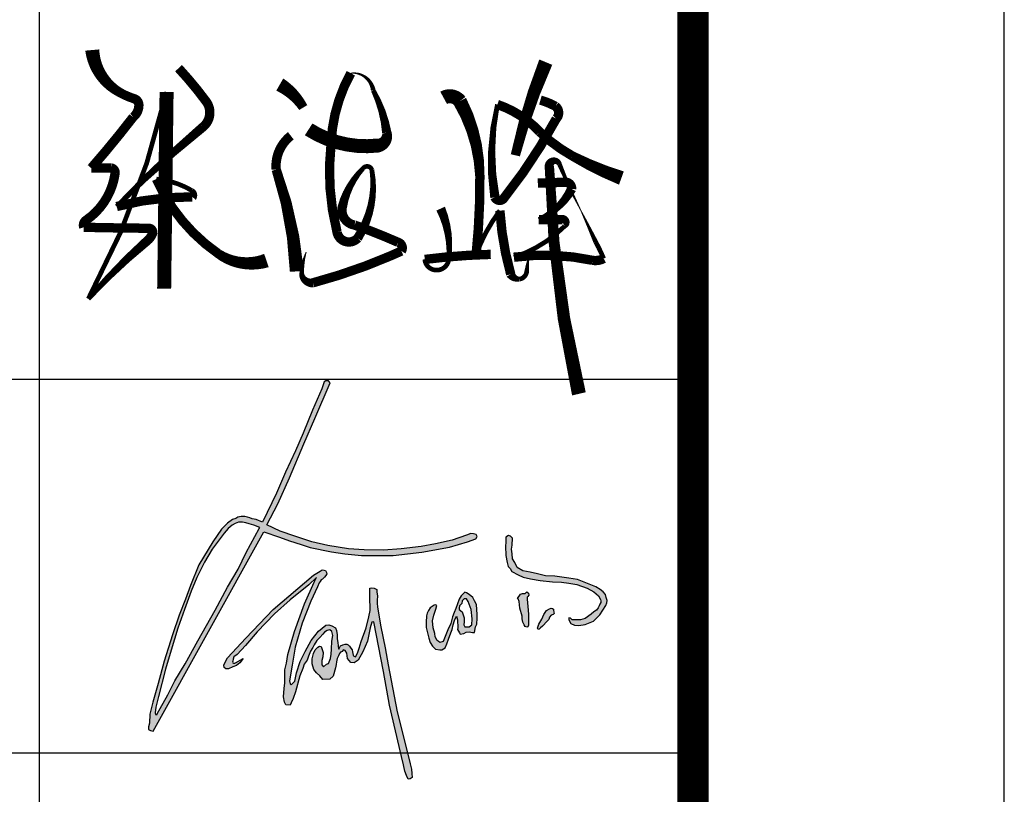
# Model space of a CAD drawing. Extents: x 1779708 to 7299578, y -1121471 to 88434.
# Tile 895 of 1056: x 6684492 to 6686073, y -962917 to -961673. Entities that reach past the tile are written whole.
import ezdxf

# ---------------------------------------------------------------- set-up
doc = ezdxf.new("R2010")
doc.units = 0
doc.header["$LTSCALE"] = 1000
doc.header["$MEASUREMENT"] = 0
for name, color, linetype in [('PUB_TEXT', 7, 'CONTINUOUS'), ('PUB_TITLE', 4, 'CONTINUOUS'), ('WINDOW', 2, 'CONTINUOUS'), ('可见线', 6, 'CONTINUOUS'), ('电子签', 2, 'CONTINUOUS')]:
    doc.layers.add(name, color=color, linetype=linetype)

# ---------------------------------------------------------------- blocks, each defined once
blk = doc.blocks.new('A$C2DEF362E')
at = {"layer": 'PUB_TEXT'}
h = blk.add_hatch(color=256, dxfattribs=at)
h.dxf.hatch_style = 1
h.paths.add_polyline_path([(32593, 42092), (34565, 41342), (36866, 40638), (38650, 40028), (42928, 39185), (45558, 38763), (48891, 38435), (55190, 38435), (60871, 39091), (66370, 40126), (69985, 41158), (71629, 41768), (71905, 42256), (71702, 42623), (71188, 42751), (70655, 42843), (69754, 42494), (66925, 41537), (63588, 40800), (60744, 40266), (56780, 39805), (53272, 39547), (49382, 39602), (46318, 39787), (42185, 40415), (38996, 41170), (35600, 42297), (32724, 43291), (30088, 44544), (32222, 48729), (34582, 53924), (37415, 60628), (39633, 65720), (42653, 72804), (42334, 73188), (41802, 73188), (41448, 72952), (40976, 71566), (39116, 67318), (37253, 62794), (35747, 59284), (33767, 55027), (31966, 50868), (29187, 45103), (27944, 45602), (27147, 45779), (26667, 45971), (26228, 46110), (25661, 46202), (24980, 46191), (24286, 46064), (23893, 45844), (23211, 45613), (22241, 44872), (21028, 43690), (19283, 41178), (16550, 36576), (14890, 32519), (13851, 29782), (12635, 26613), (11300, 22693), (9669, 17443), (8424, 12995), (7386, 9284), (6764, 6885), (6734, 5109), (6497, 4398), (6497, 3894), (6912, 3687), (7456, 3530), (29463, 43175)])
h.paths.add_polyline_path([(28653, 44045), (28534, 43853), (25969, 39056), (24328, 35741), (22210, 32136), (19763, 27564), (16353, 21497), (13798, 16947), (11782, 13532), (10347, 10757), (8274, 6976), (8234, 6835), (8097, 6835), (7918, 6851), (7859, 7179), (7967, 8323), (8535, 10443), (9880, 15858), (11045, 19619), (12362, 23988), (13707, 27720), (15024, 31345), (16160, 34092), (17683, 37107), (19177, 39704), (21563, 42890), (22347, 43803), (23149, 44455), (23728, 44810), (24418, 45071), (25220, 45052), (25911, 44922), (26564, 44754), (27478, 44493)], flags=16)
h.paths.add_polyline_path([(41155, 33779), (41545, 34169), (41769, 34464), (41970, 34842), (41899, 35078), (41816, 35349), (41734, 35503), (41450, 35550), (41072, 35585), (40670, 35373), (39337, 34574), (31294, 27701), (25884, 22056), (22244, 18083), (21773, 17235), (21478, 16635), (21549, 16223), (21890, 15906), (22420, 15953), (23316, 16306), (24046, 16612), (24694, 17118), (25365, 17953), (23810, 17129), (23702, 17058), (23458, 17058), (23306, 17149), (23245, 17240), (23306, 17453), (23367, 17819), (23519, 18337), (24129, 18793), (25805, 20590), (28152, 23301), (31571, 26871), (34711, 29612), (38399, 32657), (39953, 34058), (39496, 33145), (37515, 28845), (35564, 23324), (34225, 18779), (33981, 17073), (33646, 15703), (33646, 14272), (33646, 13145), (33524, 11988), (33371, 10343), (33554, 9277), (33859, 8760), (34682, 8729), (34865, 9186), (35292, 10008), (35779, 11348), (36607, 14548), (37186, 16010), (37491, 16863), (38070, 17624), (38345, 18477), (38741, 19451), (39198, 20152), (39442, 20669), (40021, 21553), (40600, 22162), (41179, 22832), (41545, 23197), (42033, 23532), (42581, 23684), (42978, 23349), (43161, 22588), (42978, 21461), (42917, 19817), (42825, 18842), (42734, 17959), (42307, 16984), (41941, 16832), (41301, 16345), (41027, 16741), (41027, 17594), (41210, 18324), (41240, 19147), (41057, 19756), (40844, 20395), (40509, 20456), (40173, 20213), (39686, 19695), (39351, 18964), (39076, 17929), (39046, 16924), (39411, 15766), (39930, 15127), (40600, 14548), (41179, 13817), (42581, 13848), (43222, 14487), (43745, 16102), (43867, 16802), (43897, 17290), (44050, 17960), (44324, 18508), (44476, 18995), (44720, 19239), (45086, 19391), (45269, 19696), (45665, 19574), (45940, 19056), (46092, 17990), (46763, 17198), (47433, 17137), (48226, 17625), (49171, 19330), (50085, 21401), (50634, 24111), (50938, 25238), (51304, 25269), (53258, 15387), (54426, 8697), (56851, -1483), (57235, -3130), (57490, -4432), (57855, -5252), (58190, -6012), (58555, -5921), (58981, -5647), (58889, -4851), (58833, -4046), (58564, -2959), (57990, -472), (55991, 7377), (54184, 16702), (53558, 20078), (52704, 24264), (52039, 28168), (52001, 28963), (52020, 29549), (52039, 30363), (51963, 31252), (51907, 31706), (51395, 31971), (50808, 32047), (50524, 31952), (50524, 31328), (50562, 30401), (50619, 27544), (50345, 26249), (49811, 24092), (48835, 21392), (48419, 20069), (48059, 19067), (47719, 18330), (47303, 18481), (47208, 18651), (47132, 18954), (47094, 19294), (47000, 19710), (46754, 20050), (46489, 20428), (46205, 20693), (45997, 20825), (45657, 20844), (45202, 20711), (44711, 20485), (44370, 19842), (44294, 20012), (44238, 20277), (44238, 20560), (44200, 21127), (44067, 21959), (44048, 22715), (43916, 23566), (43689, 24076), (43008, 24473), (42383, 24662), (41797, 24624), (40302, 23434), (38844, 21536), (37652, 19400), (36687, 17396), (35987, 15109), (35628, 13446), (34909, 12746), (34701, 12916), (34573, 13555), (35117, 16667), (35692, 20232), (37113, 24983), (38807, 29400), (40115, 32210), (40493, 33036), (40659, 33295), (40859, 33626)])
h.paths.add_polyline_path([(63932, 21562), (63530, 22270), (63453, 22921), (63146, 24108), (63031, 25468), (63261, 26598), (63645, 27785), (63875, 28494), (63606, 28666), (63320, 28610), (62566, 28084), (62207, 27498), (61919, 27008), (61800, 26482), (61728, 25215), (61721, 24153), (62285, 22057), (62534, 21138), (63033, 20429), (63589, 19816), (64470, 19702), (64873, 19721), (65544, 20123), (65850, 20870), (66214, 21846), (66636, 23053), (66904, 23780), (67134, 24661), (67364, 25523), (67614, 26117), (67805, 26385), (67959, 25657), (68016, 24049), (67978, 23723), (68342, 23091), (68534, 22842), (69224, 22976), (69722, 23225), (70297, 23283), (70949, 23148), (71351, 23148), (71562, 24259), (71811, 24795), (71888, 25983), (71888, 26710), (71773, 28689), (71351, 29435), (71006, 30125), (70297, 30718), (69760, 31044), (69453, 31140), (69185, 30872), (68706, 30412), (68323, 29799), (67958, 28823), (67613, 27942), (67345, 27157), (67000, 26257), (66655, 24954), (66061, 23671), (65408, 22021), (65121, 21370), (64431, 21140), (64162, 21428)], flags=17)
h.paths.add_polyline_path([(69434, 24282), (69261, 24645), (69281, 25239), (69281, 26043), (69108, 26675), (68936, 27231), (68303, 27709), (68279, 27992), (68399, 28437), (68821, 28935), (68936, 29452), (69319, 29835), (69741, 29873), (70066, 29337), (70661, 27709), (70891, 25852), (70833, 24684), (70296, 24262)], flags=16)
h.paths.add_polyline_path([(80848, 26411), (80840, 25835), (80977, 25176), (81219, 24707), (81462, 24313), (81772, 24215), (81932, 24283), (82113, 24593), (82076, 25025), (82068, 26768), (81947, 28323), (81817, 29788), (81817, 30189), (81939, 30326), (82166, 30560), (82090, 30977), (81787, 31219), (81613, 31128), (81408, 30916), (80908, 30931), (80521, 30788), (79938, 29888), (80046, 29814), (80221, 29291), (80376, 28012)])
h.paths.add_polyline_path([(86255, 26179), (86627, 26566), (87022, 26741), (87196, 26938), (87105, 27203), (87090, 27590), (87045, 27803), (86862, 27954), (86589, 27992), (86247, 27825), (85708, 27514), (85130, 26723), (84720, 25798), (84151, 24804), (83868, 24039), (83943, 23964), (84016, 23734), (84199, 23806), (84478, 24086), (84867, 24426), (85837, 25436), (86149, 25709)])
h.paths.add_polyline_path([(82437, 35114), (80970, 35442), (79870, 36040), (79405, 37069), (78942, 37821), (78845, 38766), (78710, 39749), (78826, 40521), (78901, 41882), (78534, 42306), (78109, 42422), (77587, 42088), (77606, 41124), (77490, 40294), (77606, 38462), (77876, 37055), (78050, 36245), (78417, 35878), (78764, 35300), (80041, 34597), (81064, 34153), (82473, 33806), (84403, 33498), (86896, 33225), (88691, 33167), (90139, 32936), (91702, 32666), (93751, 31987), (95121, 31215), (96009, 30463), (96395, 29731), (96511, 29422), (96472, 29133), (96298, 28786), (96144, 28439), (95932, 28053), (95604, 27590), (95063, 27282), (94542, 26780), (93345, 25912), (92438, 25700), (91338, 25662), (90778, 25681), (90450, 26009), (90122, 26067), (90141, 25700), (90508, 24967), (91261, 24601), (92110, 24524), (93384, 24717), (95005, 25411), (96298, 26664), (97476, 28516), (97669, 29075), (97727, 29499), (97514, 30097), (97418, 30695), (96916, 31235), (96318, 31678), (95488, 32237), (93847, 32912), (92535, 33395), (91840, 33703), (90084, 33954), (87340, 34381), (85506, 34401), (83885, 34786)])
for points in [[(7456, 3530), (29463, 43175), (32593, 42092), (34565, 41342), (36866, 40638), (38650, 40028), (42928, 39185), (45558, 38763), (48891, 38435), (55190, 38435), (60871, 39091), (66370, 40126), (69985, 41158), (71629, 41768), (71905, 42256), (71702, 42623), (71188, 42751), (70655, 42843), (69754, 42494), (66925, 41537), (63588, 40800), (60744, 40266), (56780, 39805), (53272, 39547), (49382, 39602), (46318, 39787), (42185, 40415), (38996, 41170), (35600, 42297), (32724, 43291), (30088, 44544), (32222, 48729), (34582, 53924), (37415, 60628), (39633, 65720), (42653, 72804), (42334, 73188), (41802, 73188), (41448, 72952), (40976, 71566), (39116, 67318), (37253, 62794), (35747, 59284), (33767, 55027), (31966, 50868), (29187, 45103), (27944, 45602), (27147, 45779), (26667, 45971), (26228, 46110), (25661, 46202), (24980, 46191), (24286, 46064), (23893, 45844), (23211, 45613), (22241, 44872), (21028, 43690), (19283, 41178), (16550, 36576), (14890, 32519), (13851, 29782), (12635, 26613), (11300, 22693), (9669, 17443), (8424, 12995), (7386, 9284), (6764, 6885), (6734, 5109), (6497, 4398), (6497, 3894), (6912, 3687), (7456, 3530)], [(8274, 6976), (10347, 10757), (11782, 13532), (13798, 16947), (16353, 21497), (19763, 27564), (22210, 32136), (24328, 35741), (25969, 39056), (28534, 43853), (28653, 44045), (27478, 44493), (26564, 44754), (25911, 44922), (25220, 45052), (24418, 45071), (23728, 44810), (23149, 44455), (22347, 43803), (21563, 42890), (19177, 39704), (17683, 37107), (16160, 34092), (15024, 31345), (13707, 27720), (12362, 23988), (11045, 19619), (9880, 15858), (8535, 10443), (7967, 8323), (7859, 7179), (7918, 6851), (8097, 6835), (8234, 6835), (8274, 6976)], [(77587, 42088), (77606, 41124), (77490, 40294), (77606, 38462), (77876, 37055), (78050, 36245), (78417, 35878), (78764, 35300), (80041, 34597), (81064, 34153), (82473, 33806), (84403, 33498), (86896, 33225), (88691, 33167), (90139, 32936), (91702, 32666), (93751, 31987), (95121, 31215), (96009, 30463), (96395, 29731), (96511, 29422), (96472, 29133), (96298, 28786), (96144, 28439), (95932, 28053), (95604, 27590), (95063, 27282), (94542, 26780), (93345, 25912), (92438, 25700), (91338, 25662), (90778, 25681), (90450, 26009), (90122, 26067), (90141, 25700), (90508, 24967), (91261, 24601), (92110, 24524), (93384, 24717), (95005, 25411), (96298, 26664), (97476, 28516), (97669, 29075), (97727, 29499), (97514, 30097), (97418, 30695), (96916, 31235), (96318, 31678), (95488, 32237), (93847, 32912), (92535, 33395), (91840, 33703), (90084, 33954), (87340, 34381), (85506, 34401), (83885, 34786), (82437, 35114), (80970, 35442), (79870, 36040), (79405, 37069), (78942, 37821), (78845, 38766), (78710, 39749), (78826, 40521), (78901, 41882), (78534, 42306), (78109, 42422), (77587, 42088)], [(23810, 17129), (25365, 17953), (24694, 17118), (24046, 16612), (23316, 16306), (22420, 15953), (21890, 15906), (21549, 16223), (21478, 16635), (21773, 17235), (22244, 18083), (25884, 22056), (31294, 27701), (39337, 34574), (40670, 35373), (41072, 35585), (41450, 35550), (41734, 35503), (41816, 35349), (41899, 35078), (41970, 34842), (41769, 34464), (41545, 34169), (41155, 33779), (40859, 33626), (40659, 33295), (40493, 33036), (40115, 32210), (38807, 29400), (37113, 24983), (35692, 20232), (35117, 16667), (34573, 13555), (34701, 12916), (34909, 12746), (35628, 13446), (35987, 15109), (36687, 17396), (37652, 19400), (38844, 21536), (40302, 23434), (41797, 24624), (42383, 24662), (43008, 24473), (43689, 24076), (43916, 23566), (44048, 22715), (44067, 21959), (44200, 21127), (44238, 20560), (44238, 20277), (44294, 20012), (44370, 19842), (44711, 20485), (45202, 20711), (45657, 20844), (45997, 20825), (46205, 20693), (46489, 20428), (46754, 20050), (47000, 19710), (47094, 19294), (47132, 18954), (47208, 18651), (47303, 18481), (47719, 18330), (48059, 19067), (48419, 20069), (48835, 21392), (49811, 24092), (50345, 26249), (50619, 27544), (50562, 30401), (50524, 31328), (50524, 31952), (50808, 32047), (51395, 31971), (51907, 31706), (51963, 31252), (52039, 30363), (52020, 29549), (52001, 28963), (52039, 28168), (52704, 24264), (53558, 20078), (54184, 16702), (55991, 7377), (57990, -472), (58564, -2959), (58833, -4046), (58889, -4851), (58981, -5647), (58555, -5921), (58190, -6012), (57855, -5252), (57490, -4432), (57235, -3130), (56851, -1483), (54426, 8697), (53258, 15387), (51304, 25269), (50938, 25238), (50634, 24111), (50085, 21401), (49171, 19330), (48226, 17625), (47433, 17137), (46763, 17198), (46092, 17990), (45940, 19056), (45665, 19574), (45269, 19696), (45086, 19391), (44720, 19239), (44476, 18995), (44324, 18508), (44050, 17960), (43897, 17290), (43867, 16802), (43745, 16102), (43222, 14487), (42581, 13848), (41179, 13817), (40600, 14548), (39930, 15127), (39411, 15766), (39046, 16924), (39076, 17929), (39351, 18964), (39686, 19695), (40173, 20213), (40509, 20456), (40844, 20395), (41057, 19756), (41240, 19147), (41210, 18324), (41027, 17594), (41027, 16741), (41301, 16345), (41941, 16832), (42307, 16984), (42734, 17959), (42825, 18842), (42917, 19817), (42978, 21461), (43161, 22588), (42978, 23349), (42581, 23684), (42033, 23532), (41545, 23197), (41179, 22832), (40600, 22162), (40021, 21553), (39442, 20669), (39198, 20152), (38741, 19451), (38345, 18477), (38070, 17624), (37491, 16863), (37186, 16010), (36607, 14548), (35779, 11348), (35292, 10008), (34865, 9186), (34682, 8729), (33859, 8760), (33554, 9277), (33371, 10343), (33524, 11988), (33646, 13145), (33646, 14272), (33646, 15703), (33981, 17073), (34225, 18779), (35564, 23324), (37515, 28845), (39496, 33145), (39953, 34058), (38399, 32657), (34711, 29612), (31571, 26871), (28152, 23301), (25805, 20590), (24129, 18793), (23519, 18337), (23367, 17819), (23306, 17453), (23245, 17240), (23306, 17149), (23458, 17058), (23702, 17058), (23810, 17129)], [(63320, 28610), (62566, 28084), (62207, 27498), (61919, 27008), (61800, 26482), (61728, 25215), (61721, 24153), (62285, 22057), (62534, 21138), (63033, 20429), (63589, 19816), (64470, 19702), (64873, 19721), (65544, 20123), (65850, 20870), (66214, 21846), (66636, 23053), (66904, 23780), (67134, 24661), (67364, 25523), (67614, 26117), (67805, 26385), (67959, 25657), (68016, 24049), (67978, 23723), (68342, 23091), (68534, 22842), (69224, 22976), (69722, 23225), (70297, 23283), (70949, 23148), (71351, 23148), (71562, 24259), (71811, 24795), (71888, 25983), (71888, 26710), (71773, 28689), (71351, 29435), (71006, 30125), (70297, 30718), (69760, 31044), (69453, 31140), (69185, 30872), (68706, 30412), (68323, 29799), (67958, 28823), (67613, 27942), (67345, 27157), (67000, 26257), (66655, 24954), (66061, 23671), (65408, 22021), (65121, 21370), (64431, 21140), (64162, 21428), (63932, 21562), (63530, 22270), (63453, 22921), (63146, 24108), (63031, 25468), (63261, 26598), (63645, 27785), (63875, 28494), (63606, 28666), (63320, 28610)], [(68303, 27709), (68936, 27231), (69108, 26675), (69281, 26043), (69281, 25239), (69261, 24645), (69434, 24282), (70296, 24262), (70833, 24684), (70891, 25852), (70661, 27709), (70066, 29337), (69741, 29873), (69319, 29835), (68936, 29452), (68821, 28935), (68399, 28437), (68279, 27992), (68303, 27709)], [(79938, 29888), (80521, 30788), (80908, 30931), (81408, 30916), (81613, 31128), (81787, 31219), (82090, 30977), (82166, 30560), (81939, 30326), (81817, 30189), (81817, 29788), (81947, 28323), (82068, 26768), (82076, 25025), (82113, 24593), (81932, 24283), (81772, 24215), (81462, 24313), (81219, 24707), (80977, 25176), (80840, 25835), (80848, 26411), (80376, 28012), (80221, 29291), (80046, 29814), (79938, 29888)], [(83868, 24039), (84151, 24804), (84720, 25798), (85130, 26723), (85708, 27514), (86247, 27825), (86589, 27992), (86862, 27954), (87045, 27803), (87090, 27590), (87105, 27203), (87196, 26938), (87022, 26741), (86627, 26566), (86255, 26179), (86149, 25709), (85837, 25436), (84867, 24426), (84478, 24086), (84199, 23806), (84016, 23734), (83943, 23964), (83868, 24039)]]:
    blk.add_lwpolyline(points, dxfattribs=at)
blk = doc.blocks.new('A$C3D8761CE')
at = {"layer": 'PUB_TITLE'}
for p, q in [((76100, 23200), (83100, 23200)), ((76100, 22000), (83100, 22000))]:
    blk.add_line(p, q, dxfattribs=at)
blk.add_lwpolyline([(0, 0), (84100, 0), (84100, 59400), (0, 59400)], close=True, dxfattribs=at)
at = {"layer": 'PUB_TITLE', "const_width": 100}
blk.add_lwpolyline([(2500, 1000), (83100, 1000), (83100, 58400), (2500, 58400)], close=True, dxfattribs=at)
at = {"layer": 'PUB_TITLE'}
blk.add_lwpolyline([(81000, 28000), (81000, 19600)], dxfattribs=at)
at = {"layer": '电子签'}
for points in [[(81170.3, 24256.7, 45, 30, 0.246017), (81257.9, 24120.9, 30, 30, 0.052833), (81305, 24100.4, 30, 30, -0.323811), (81320.1, 24080.2, 30, 30, -0.226798), (81301.8, 24041.4, 30, 30, -0.015284), (81167.1, 23877.5, 30, 30, 0), (81230.5, 23878, 30, 30, -0.420426), (81243.7, 23861.1, 30, 30, -0.211322), (81150.7, 23710.4, 30, 30, 0.335582), (81143.1, 23687.7, 30, 30, 0.003822), (81351.9, 23684.5, 30, 30, -0.528852), (81363.6, 23667, 30, 30, -0.119655), (81348.4, 23645.7, 30, 15, 0.033989), (81157.7, 23457.9, 15, 15, 0.067368), (81409.1, 24122, 45, 45, 0), (81401.3, 23490.8, 45, 45, 0)], [(82627.1, 24217.8, 45, 30, 0.039801), (82529.3, 23918.8, 30, 30, 2.052854)], [(81447.6, 24198.4, 30, 30, -0.027777), (81536.3, 24091.5, 30, 30, -0.405077), (81525.3, 24009.2, 30, 15, 0.02541), (81248.7, 23754.3, 30, 30, -0.067135), (81491.9, 23785.4, 30, 15, 0.427654), (81490.1, 23805.8, 15, 15, 0.1106), (81376.3, 23842.5, 30, 30, 0.137464), (81575.7, 23602.5, 30, 45, 0.237029), (81729.8, 23580.9, 45, 45, 0.809118)], [(81865.4, 24002, 45, 45, 0.172227), (82087, 23950, 45, 30, 0.450369), (82116.4, 23991.6, 30, 15, 0.086705), (82072.9, 24127.5, 15, 3, 0.402521), (82000.8, 24182.4, 30, 30, 0.116805), (81937.6, 23957.4, 30, 30, 0.091359), (81956.5, 23672.8, 30, 30, 0.620885), (82022.7, 23652.6, 30, 15, 0.184605), (82068.7, 23871.1, 15, 15, 0.615478), (82040.3, 23877, 15, 30, 0.13884), (81973.5, 23752.8, 30, 30, 0.432173), (82013.1, 23694.7, 30, 30, -0.020207), (82152.8, 23639.4, 30, 30, -0.490589), (82163.4, 23611.4, 30, 30, 0), (82126.1, 23594.8, 30, 30, -0.035881), (81879.6, 23509.5, 30, 15, -0.448045), (81842.9, 23541, 15, 3, -0.065102), (81857.4, 23608.3, 3, 3, -0.780213)], [(81772.7, 24145.9, 45, 30, -0.12645), (81848.2, 24072.1, 30, 30, 0.087592)], [(82299, 24103.3, 45, 45, -0.367749), (82351.3, 24092.4, 45, 30, -0.121697), (82415.4, 23852.1, 30, 30, -0.028386), (82403.3, 23599.7, 15, 15, -0.073844), (82479.7, 23741.2, 30, 30, 0.052443), (82514.5, 23536.9, 30, 15, 0.26556), (82541.6, 23521, 15, 15, 0.350925), (82565.8, 23545.5, 15, 3, -0.017634), (82572.9, 23596.8, 0, 0, 0)], [(82609.8, 24096, 30, 30, -0.054256), (82658.3, 24076.2, 30, 30, -0.443546), (82660.8, 24036.3, 30, 30, -0.046016), (82491.9, 23780.3, 30, 30, -0.563395), (82463.7, 23784, 30, 15, -0.097129), (82471.8, 24081.9, 30, 30, -0.124783), (82607.6, 23993.9, 30, 30, 0.064384), (82712.9, 23916.4, 30, 45, 0.038688), (82870, 23845.7, 0, 0, 0)], [(81808.2, 23981.4, 30, 30, 0.254427), (81761.1, 23873.5, 30, 45, -0.068566), (81827.6, 23546.1, 45, 45, 1.446989)], [(82601.6, 23829.5, 30, 30, 0.00461), (82689, 23832.5, 30, 30, -0.448412), (82710.2, 23810.7, 30, 15, -0.172205), (82604.6, 23712.4, 30, 30, 0.013626), (82681.2, 23712.4, 30, 15, -0.751538), (82687.9, 23691.4, 15, 15, -0.118195), (82524.6, 23591.6, 30, 30, -0.085174), (82777.6, 23581.6, 30, 30, 0.163267), (82813.1, 23587.3, 15, 15, 0.026692), (82787.1, 23641.3, 15, 3, 0.006484), (82739.4, 23742.5, 3, 15, -0.021311), (82671.3, 23889.5, 15, 30, 0.842962), (82638.5, 23884.5, 30, 45, 0.050055), (82733.5, 23152.9, 45, 45, 1.205466)], [(82289.5, 23747.6, 30, 15, -0.132428), (82315.5, 23585.1, 15, 15, -0.568723), (82254.4, 23556.9, 15, 15, -0.227954), (82238.6, 23584.6, 30, 30, -0.024915), (82450.3, 23600.7, 30, 30, 0.27376)]]:
    blk.add_lwpolyline(points, format="xyseb", dxfattribs=at)
at = {"layer": 'WINDOW', "xscale": 0.01615088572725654, "yscale": 0.01615088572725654, "zscale": 0.01615088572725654}
blk.add_blockref('A$C2DEF362E', (81245.7, 22012.8), dxfattribs=at)

msp = doc.modelspace()

# ---------------------------------------------------------------- block references
at = {"layer": '可见线', "xscale": 0.5, "yscale": 0.5, "zscale": 0.5}
msp.add_blockref('A$C3D8761CE', (6644023.1, -973850.2), dxfattribs=at)

doc.saveas('drawing.dxf')
